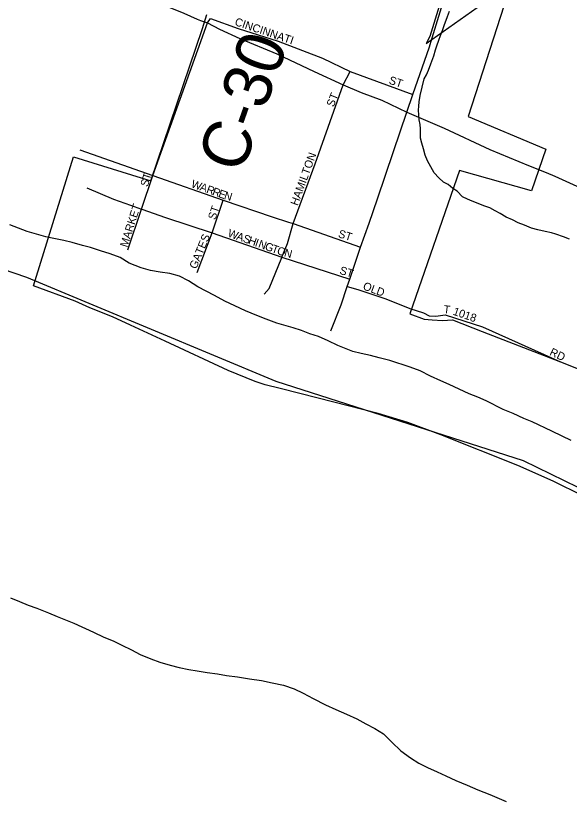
# Model space of a CAD drawing. Extents: x 1310247 to 1664935, y 235267 to 584339.
# Drawn here: x 1499619 to 1503080, y 289557 to 294439 of the extents above; entities that cross this region are included whole.
import ezdxf

# ---------------------------------------------------------------- set-up
doc = ezdxf.new("R2010")
doc.units = 0
for name, color, linetype in [('GM_X_City_Street', 7, 'Continuous'), ('GM_X_City_Street_Text', 7, 'Continuous'), ('GM_X_Corporation', 7, 'Continuous'), ('GM_X_County', 7, 'Continuous'), ('GM_X_County_Road', 7, 'Continuous'), ('GM_X_County_Road_Text', 7, 'Continuous'), ('GM_X_Major_River', 7, 'Continuous'), ('GM_X_Minor_River', 7, 'Continuous'), ('GM_X_State_Route', 7, 'Continuous'), ('GM_X_Township', 7, 'Continuous'), ('GM_X_Township_Road', 7, 'Continuous'), ('GM_X_US_Route', 7, 'Continuous')]:
    doc.layers.add(name, color=color, linetype=linetype)

msp = doc.modelspace()

# ---------------------------------------------------------------- linework, layer by layer
at = {"layer": 'GM_X_City_Street'}
for points in [[(1500818.6, 294393.6), (1500837.9, 294421.9), (1501009.3, 294359.3), (1501259.6, 294278.9), (1501536.7, 294173.1), (1501711, 294091.1), (1502101.1, 293947.7)], [(1501283.5, 292929.8), (1501283.6, 292929.9), (1501319, 293015.3), (1501353.3, 293140.2), (1501492.2, 293512.8), (1501666.3, 294007.7), (1501711, 294091.1)], [(1500321.3, 292977.5), (1500406.6, 293231.6), (1500477.1, 293441.1)], [(1500477.1, 293441.1), (1500917.2, 293286.5), (1501222.3, 293182.5), (1501325.7, 293149.1)], [(1500064.3, 293363.4), (1500231.3, 293293.3), (1500336.4, 293256), (1500406.6, 293231.6), (1500408.6, 293230.9)], [(1500754.8, 292835.1), (1500847.7, 293083.8), (1500917.2, 293286.5)], [(1500408.6, 293230.9), (1500555.6, 293178.4), (1500847.7, 293083.8), (1501283.6, 292929.9), (1501707.7, 292794.2)], [(1501325.7, 293149.1), (1501353.3, 293140.2), (1501774.8, 292994.1)], [(1501172.2, 292699.5), (1501204.1, 292735.3), (1501283.5, 292929.8)], [(1501691.6, 292748), (1501758, 292729.4), (1501932.3, 292670.4), (1502083.7, 292610.7), (1502169.1, 292582.9), (1502204.3, 292565.1), (1502246.3, 292562.7), (1502303.2, 292570.5), (1502536.9, 292496.8), (1503025, 292278.2)]]:
    msp.add_lwpolyline(points, dxfattribs=at)
at = {"layer": 'GM_X_Corporation'}
for points in [[(1502300.1, 294609), (1502207.4, 294308.7), (1502184.8, 294265.5), (1502716.4, 294642.4), (1502448.2, 293809.8), (1502932.5, 293604.5), (1502843.5, 293345.6), (1502393.6, 293472.1), (1502084.2, 292578), (1502171.9, 292544.2), (1502223.7, 292539), (1502287.6, 292535.5), (1502349.7, 292540.1), (1502535.8, 292465.7), (1503025, 292278.2), (1504032, 291876.7)], [(1503165, 291439.6), (1502978.7, 291531.3), (1502758.4, 291629.5), (1502277.8, 291820.8), (1502071.1, 291898.7), (1501886.1, 291954.3), (1501509.6, 292049.4), (1501272.6, 292109.9), (1501179, 292133.6), (1501115.4, 292154.8), (1500948.6, 292224.1), (1500553.8, 292405.7), (1500418.9, 292468.3), (1500337.6, 292505.9), (1500224.5, 292558), (1500083.5, 292614.7), (1499992.3, 292656.5), (1499729.9, 292751.5), (1499981.6, 293558.5), (1500464.8, 293406.8), (1500788.1, 294359.5), (1500813.3, 294447)]]:
    msp.add_lwpolyline(points, dxfattribs=at)
at = {"layer": 'GM_X_County'}
msp.add_lwpolyline([(1514276.8, 286192.1), (1513759.6, 286482.8), (1512239.8, 287026), (1510678, 287625.3), (1510160.9, 287793), (1509660.5, 288095.6), (1509377.6, 288605.2), (1508863.6, 288869.3), (1507846.9, 289231.3), (1507343.6, 289532), (1506824.6, 289714.3), (1506322.4, 290012.3), (1505305.7, 290510), (1503817.8, 291158.6), (1502794.5, 291659.8), (1501248.2, 292154.8), (1499689.2, 292803.5), (1497722.5, 293475.7)], dxfattribs=at)
at = {"layer": 'GM_X_County_Road'}
msp.add_lwpolyline([(1500477.1, 293441.1), (1500818.6, 294393.6)], dxfattribs=at)
at = {"layer": 'GM_X_Major_River'}
for points in [[(1503091.7, 291786.9), (1503036.2, 291812), (1502970.8, 291843.4), (1502847.9, 291902), (1502796.3, 291923.1), (1502728.9, 291954.5), (1502667.3, 291979.8), (1502560.4, 292034), (1502508.8, 292057.1), (1502453.2, 292078.2), (1502391.7, 292105.5), (1502328.2, 292134.8), (1502276.7, 292157.9), (1502213.2, 292187.2), (1502147.8, 292220.6), (1502086.3, 292243.9), (1501959, 292286.5), (1501891.3, 292301.9), (1501837.6, 292317), (1501779.8, 292330.2), (1501726, 292341.2), (1501632.7, 292379.2), (1501573.2, 292408.4), (1501511.8, 292435.7), (1501458.1, 292452.8), (1501406.4, 292471.9), (1501354.7, 292488.9), (1501251.3, 292519.1), (1501185.7, 292544.4), (1501126.2, 292567.6), (1501056.7, 292595.1), (1500989.3, 292626.5), (1500927.8, 292655.8), (1500862.5, 292691.1), (1500811, 292718.2), (1500757.5, 292745.4), (1500700.2, 292782.6), (1500642.8, 292811.8), (1500583.1, 292829), (1500523.2, 292836.2), (1500461.4, 292847.5), (1500403.7, 292864.6), (1500328.2, 292894.2), (1500272.9, 292929.4), (1500209.3, 292950.7), (1500149.6, 292969.9), (1500088, 292991.2), (1500036.3, 293004.2), (1499972.6, 293023.5), (1499920.8, 293034.6), (1499859, 293047.8), (1499807.2, 293058.9), (1499749.5, 293074.1), (1499691.8, 293091.3), (1499636.2, 293112.4), (1499582.6, 293133.5)], [(1499587.1, 290802.5), (1499642.7, 290781.3), (1499698.3, 290758.2), (1499752, 290739.1), (1499825.4, 290709.5), (1499879, 290686.4), (1499982.2, 290644.3), (1500105.2, 290589.7), (1500170.6, 290558.3), (1500228.2, 290535.1), (1500283.7, 290508), (1500343.1, 290478.7), (1500398.5, 290449.6), (1500464, 290422.2), (1500519.7, 290401.1), (1500585.3, 290381.7), (1500641.1, 290368.6), (1500700.9, 290355.3), (1500754.7, 290346.3), (1500816.6, 290337), (1500880.4, 290327.7), (1500936.3, 290318.6), (1501006.1, 290309.2), (1501080, 290297.7), (1501155.8, 290286.1), (1501223.6, 290272.8), (1501293.3, 290257.3), (1501360.9, 290235.9), (1501416.4, 290208.8), (1501479.8, 290175.4), (1501557, 290135.8), (1501620.5, 290106.5), (1501687.9, 290077.1), (1501751.4, 290047.8), (1501808.8, 290016.5), (1501864.2, 289987.4), (1501919.6, 289954.2), (1501970.6, 289901.1), (1502027.5, 289847.8), (1502086.7, 289804.5), (1502140, 289771.4), (1502193.5, 289744.3), (1502253, 289717), (1502308.6, 289691.9), (1502370, 289662.6), (1502441.5, 289633.1), (1502508.9, 289603.7), (1502582.4, 289574.1), (1502685.6, 289532)]]:
    msp.add_lwpolyline(points, dxfattribs=at)
at = {"layer": 'GM_X_Minor_River'}
msp.add_lwpolyline([(1503080.9, 293042.3), (1503043.2, 293058.9), (1502995.4, 293075.5), (1502969.5, 293081.9), (1502929.7, 293090.4), (1502883.8, 293101), (1502844, 293111.6), (1502800.2, 293130.2), (1502760.5, 293144.7), (1502724.7, 293163.2), (1502685, 293179.8), (1502647.3, 293204.3), (1502617.6, 293220.7), (1502583.8, 293239.2), (1502552, 293249.6), (1502472.4, 293280.7), (1502442.6, 293293.2), (1502412.8, 293307.6), (1502379.4, 293344.1), (1502351.6, 293360.5), (1502321.9, 293384.9), (1502294.1, 293399.3), (1502264.5, 293425.7), (1502235, 293458.1), (1502213.5, 293494.5), (1502194, 293532.8), (1502178.5, 293567.1), (1502169.1, 293607.2), (1502157.6, 293643.5), (1502150, 293673.6), (1502150.4, 293705.6), (1502150.8, 293731.7), (1502147.2, 293759.8), (1502141.6, 293787.9), (1502140, 293819.9), (1502138.4, 293848), (1502138.8, 293874), (1502141.1, 293902), (1502147.7, 293940), (1502173.1, 294043.8), (1502187.4, 294069.7), (1502199.8, 294099.5), (1502214.4, 294137.4), (1502233.1, 294189.2), (1502243.6, 294225.1), (1502251.9, 294251.1), (1502264.4, 294287), (1502274.8, 294314.9), (1502287.2, 294346.7), (1502297.7, 294378.6), (1502318.4, 294434.5), (1502330.9, 294466.3)], dxfattribs=at)
at = {"layer": 'GM_X_State_Route'}
for points in [[(1502219.9, 294293.6), (1502222.1, 294300.8), (1502313.9, 294600.4)], [(1501588.6, 292471.8), (1501653.7, 292633.2), (1501691.6, 292748), (1501707.7, 292794.2), (1501774.8, 292994.1), (1501828.7, 293142.3), (1501881.9, 293294.6), (1501980.2, 293591), (1502063.9, 293835.5), (1502101.1, 293947.7), (1502205.4, 294244.6), (1502219.9, 294293.6)]]:
    msp.add_lwpolyline(points, dxfattribs=at)
at = {"layer": 'GM_X_Township'}
msp.add_lwpolyline([(1514276.8, 286192.1), (1513759.6, 286482.8), (1512239.8, 287026), (1510678, 287625.3), (1510160.9, 287793), (1509660.5, 288095.6), (1509377.6, 288605.2), (1508863.6, 288869.3), (1507846.9, 289231.3), (1507343.6, 289532), (1506824.6, 289714.3), (1506322.4, 290012.3), (1505305.7, 290510), (1503817.8, 291158.6), (1502794.5, 291659.8), (1501248.2, 292154.8), (1499689.2, 292803.5), (1497722.5, 293475.7)], dxfattribs=at)
at = {"layer": 'GM_X_Township_Road'}
msp.add_lwpolyline([(1500019.8, 293601.4), (1500477.1, 293441.1)], dxfattribs=at)
at = {"layer": 'GM_X_US_Route'}
for points in [[(1499604.4, 294845.8), (1499754.9, 294802.1), (1499910.8, 294745.8), (1500107.5, 294670.8), (1500356.8, 294583.6), (1500551.4, 294502.5), (1500671.4, 294454.6), (1500754.1, 294417.4), (1500775, 294409.7)], [(1500775, 294409.7), (1500818.6, 294393.6), (1500893.1, 294354.9), (1501019.7, 294296.8), (1501251.2, 294200), (1501484.5, 294089.7), (1501666.3, 294007.7), (1501778, 293958.6), (1501907.6, 293912.4), (1502063.9, 293835.5), (1502298.7, 293736.1), (1502583.2, 293604.3), (1502825.8, 293503.1), (1502934.6, 293459)], [(1502934.6, 293459), (1502990.5, 293436.3), (1503173.4, 293354.1)]]:
    msp.add_lwpolyline(points, dxfattribs=at)

# ---------------------------------------------------------------- texts
at = {"layer": 'GM_X_City_Street_Text'}
for s, rotation, p in [('CINCINNATI', 341.3518, (1500984.7, 294381)), ('ST', 341.564, (1501948.3, 294015.8)), ('ST', 68.1961, (1501606.6, 293865.1)), ('HAMILTON', 70.0853, (1501382.1, 293248.8)), ('ST', 72.6423, (1500444.8, 293367.2)), ('W', 340.1426, (1500712.2, 293368.9)), ('A', 340.1419, (1500766, 293349.5)), ('R', 340.1461, (1500807.4, 293334.5)), ('R', 340.1519, (1500844.6, 293321.1)), ('E', 340.8255, (1500882.5, 293307.4)), ('N', 343.8831, (1500918.5, 293294.9)), ('MARKET', 72.1831, (1500317.2, 292988.9)), ('ST', 71.5618, (1500867.3, 293160.6)), ('W', 340.4989, (1500940.9, 293060.9)), ('ST', 342.6483, (1501631.4, 293056.6)), ('GATES', 67.4816, (1500748.7, 292853.2)), ('A', 340.5175, (1500994.9, 293041.8)), ('S', 340.4959, (1501036.3, 293027.1)), ('H', 340.5015, (1501069.5, 293015.4)), ('I', 340.5118, (1501111, 293000.7)), ('N', 340.4954, (1501131.7, 292993.3)), ('G', 340.5015, (1501173.2, 292978.7)), ('T', 340.5049, (1501214.7, 292964)), ('O', 341.4718, (1501248.7, 292951.9)), ('N', 345.3192, (1501294, 292936.9)), ('ST', 342.6444, (1501640.2, 292827.8)), ('OLD', 339.6785, (1501785.8, 292730.9)), ('T', 353.0971, (1502291.4, 292581.9)), ('1018', 340.9056, (1502348.9, 292572.5)), ('RD', 334.7956, (1502952.6, 292321.3))]:
    msp.add_text(s, height=50, rotation=rotation, dxfattribs=at).set_placement(p)
at = {"layer": 'GM_X_County_Road_Text'}
msp.add_text('C-30', height=300, rotation=70.3693, dxfattribs=at).set_placement((1501032.7, 293444.5))

doc.saveas('drawing.dxf')
